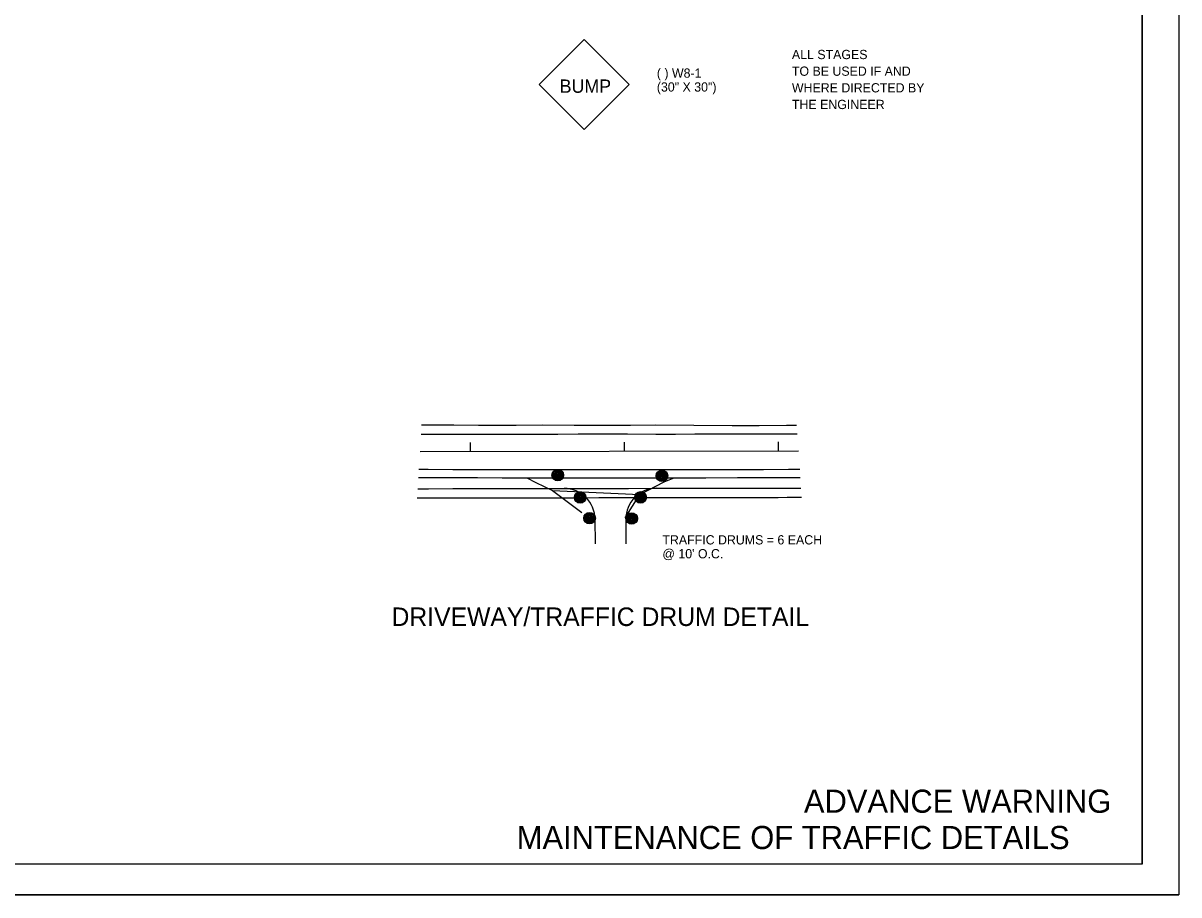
# Model space of a CAD drawing. Extents: x 1678017 to 1687792, y 404433 to 413488.
# Drawn here: x 1680671 to 1681421, y 410689 to 411255 of the extents above; entities that cross this region are included whole.
import ezdxf

# ---------------------------------------------------------------- set-up
doc = ezdxf.new("R2010")
doc.units = 0
for name, color, linetype in [('Default', 7, 'Continuous'), ('S_BUILDING', 7, 'Continuous'), ('S_DITCHLINE', 7, 'Continuous'), ('S_GRAVEL_ROAD', 7, 'Continuous'), ('S_RDW_PT_SYM', 7, 'Continuous'), ('S_STR_PT_SYM', 7, 'Continuous'), ('S_STREAM', 7, 'Continuous')]:
    doc.layers.add(name, color=color, linetype=linetype)

msp = doc.modelspace()

# ---------------------------------------------------------------- linework, layer by layer
at = {"layer": 'Default'}
for p, q in [((1681016.73, 410958.09), (1681016.73, 410965.31)), ((1681018.73, 410958.09), (1681018.73, 410965.31)), ((1681084.35, 410957.62), (1681084.35, 410964.85)), ((1681086.35, 410957.62), (1681086.35, 410964.85)), ((1681031.25, 410943.63), (1681031.25, 410950.85)), ((1681033.25, 410943.63), (1681033.25, 410950.85)), ((1681070.47, 410943.68), (1681070.47, 410950.91)), ((1681072.47, 410943.68), (1681072.47, 410950.91)), ((1681037.38, 410930.2), (1681037.38, 410937.43)), ((1681039.38, 410930.2), (1681039.38, 410937.43)), ((1681064.7, 410929.97), (1681064.7, 410937.19)), ((1681066.7, 410929.97), (1681066.7, 410937.19))]:
    msp.add_line(p, q, dxfattribs=at)
for points in [[(1680929.39, 410994.31), (1680934.1, 410994.29), (1680950.24, 410994.25), (1680966.38, 410994.21), (1680990.78, 410994.05), (1681007.67, 410994.24), (1681028.27, 410994.17), (1681048.87, 410994.1), (1681065.02, 410994.23), (1681081.16, 410994.36), (1681105.99, 410994.15), (1681130.81, 410993.93), (1681148.53, 410994.01), (1681166.25, 410994.08), (1681172.77, 410994.11)], [(1680929.02, 410988.33), (1680933.85, 410988.32), (1680950, 410988.31), (1680966.16, 410988.3), (1680978.78, 410988.32), (1680991.39, 410988.34), (1681004.62, 410988.36), (1681017.84, 410988.39), (1681031.06, 410988.42), (1681044.29, 410988.45), (1681062.89, 410988.42), (1681081.48, 410988.39), (1681094.08, 410988.39), (1681106.67, 410988.4), (1681119.26, 410988.41), (1681131.85, 410988.41), (1681149.15, 410988.47), (1681166.45, 410988.53), (1681173.15, 410988.55)], [(1680927.32, 410960.28), (1680933.61, 410960.25), (1680949.62, 410960.17), (1680965.63, 410960.08), (1680981.6, 410960.02), (1680997.56, 410959.95), (1681010.24, 410959.96), (1681022.92, 410959.98), (1681035.59, 410960), (1681048.27, 410960.02), (1681070.8, 410959.97), (1681093.33, 410959.92), (1681113.88, 410960.02), (1681134.43, 410960.11), (1681150.77, 410960.17), (1681167.11, 410960.22), (1681175.09, 410960.25)], [(1680927.64, 410965.49), (1680933.62, 410965.49), (1680949.62, 410965.46), (1680965.61, 410965.44), (1680981.35, 410965.43), (1680997.08, 410965.41), (1681021.7, 410965.41), (1681046.33, 410965.41), (1681063.62, 410965.37), (1681080.92, 410965.33), (1681094.51, 410965.35), (1681108.1, 410965.37), (1681121.68, 410965.4), (1681135.27, 410965.42), (1681151.35, 410965.47), (1681167.43, 410965.52), (1681174.73, 410965.54)], [(1680997.56, 410959.95), (1681003.49, 410956.86)], [(1681086.79, 410957.27), (1681093.33, 410959.92)], [(1681003.49, 410956.86), (1681014.41, 410951.65), (1681028.55, 410951.02), (1681042.69, 410950.4), (1681056.83, 410949.78), (1681070.96, 410949.15), (1681086.79, 410957.27)], [(1681014.41, 410951.65), (1681033.26, 410937.46)], [(1681061.42, 410934.09), (1681070.96, 410949.15)]]:
    msp.add_lwpolyline(points, dxfattribs=at)
for centre, radius in [((1681017.73, 410961.7), 3.75), ((1681017.73, 410961.7), 3.4), ((1681017.73, 410961.7), 2.9), ((1681017.73, 410961.7), 2.4), ((1681017.73, 410961.7), 1.9), ((1681017.73, 410961.7), 1.4), ((1681017.73, 410961.7), 0.898), ((1681017.73, 410961.7), 0.398), ((1681085.35, 410961.24), 3.75), ((1681085.35, 410961.24), 3.4), ((1681085.35, 410961.24), 2.9), ((1681085.35, 410961.24), 2.4), ((1681085.35, 410961.24), 1.9), ((1681085.35, 410961.24), 1.4), ((1681085.35, 410961.24), 0.898), ((1681085.35, 410961.24), 0.398), ((1681032.25, 410947.24), 3.75), ((1681032.25, 410947.24), 3.4), ((1681032.25, 410947.24), 2.9), ((1681032.25, 410947.24), 2.4), ((1681032.25, 410947.24), 1.9), ((1681032.25, 410947.24), 1.4), ((1681032.25, 410947.24), 0.898), ((1681032.25, 410947.24), 0.398), ((1681071.47, 410947.3), 3.75), ((1681071.47, 410947.3), 3.4), ((1681071.47, 410947.3), 2.9), ((1681071.47, 410947.3), 2.4), ((1681071.47, 410947.3), 1.9), ((1681071.47, 410947.3), 1.4), ((1681071.47, 410947.3), 0.898), ((1681071.47, 410947.3), 0.398), ((1681038.38, 410933.81), 3.75), ((1681038.38, 410933.81), 3.4), ((1681038.38, 410933.81), 2.9), ((1681038.38, 410933.81), 2.4), ((1681065.7, 410933.58), 3.75), ((1681065.7, 410933.58), 3.4), ((1681065.7, 410933.58), 2.9), ((1681038.38, 410933.81), 1.9), ((1681038.38, 410933.81), 1.4), ((1681038.38, 410933.81), 0.898), ((1681038.38, 410933.81), 0.398), ((1681065.7, 410933.58), 2.4), ((1681065.7, 410933.58), 1.9), ((1681065.7, 410933.58), 1.4), ((1681065.7, 410933.58), 0.898), ((1681065.7, 410933.58), 0.398)]:
    msp.add_circle(centre, radius, dxfattribs=at)
at = {"layer": 'S_BUILDING'}
for q in [(1681397.07, 411736.67), (1679816.17, 410709.37)]:
    msp.add_line((1681397.07, 410709.37), q, dxfattribs=at)
at = {"layer": 'S_DITCHLINE'}
msp.add_line((1681173.92, 410977.34), (1680928.33, 410976.91), dxfattribs=at)
for points in [[(1680960.8, 410982.97), (1680960.81, 410976.97)], [(1681060.8, 410983.14), (1681060.81, 410977.14)], [(1681160.8, 410983.31), (1681160.81, 410977.31)]]:
    msp.add_lwpolyline(points, dxfattribs=at)
at = {"layer": 'S_GRAVEL_ROAD'}
for p, q in [((1681005.67, 411215.06), (1681034.86, 411244.24)), ((1681034.86, 411244.24), (1681064.05, 411215.06)), ((1681005.67, 411215.06), (1681034.86, 411185.87)), ((1681034.86, 411185.87), (1681064.05, 411215.06))]:
    msp.add_line(p, q, dxfattribs=at)
at = {"layer": 'S_RDW_PT_SYM'}
for points in [[(1680926.87, 410952.91), (1680933.65, 410952.92), (1680933.91, 410952.92), (1680949.64, 410952.95), (1680950.06, 410952.95), (1680960.85, 410952.97), (1680965.64, 410952.98), (1680966.22, 410952.98), (1680978.84, 410953), (1680981.37, 410953), (1680991.46, 410953.02), (1680997.1, 410953.03), (1681004.68, 410953.04), (1681010.85, 410953.05), (1681017.9, 410953.07), (1681021.72, 410953.07), (1681031.13, 410953.09), (1681044.35, 410953.11), (1681046.35, 410953.12), (1681060.85, 410953.14), (1681062.95, 410953.14), (1681063.64, 410953.15), (1681080.94, 410953.18), (1681081.54, 410953.18), (1681094.14, 410953.2), (1681094.53, 410953.2), (1681106.73, 410953.22), (1681108.12, 410953.22), (1681110.85, 410953.23), (1681119.32, 410953.24), (1681121.7, 410953.25), (1681131.92, 410953.26), (1681135.29, 410953.27), (1681149.21, 410953.29), (1681151.37, 410953.3), (1681160.85, 410953.31), (1681166.51, 410953.32), (1681167.45, 410953.33), (1681175.57, 410953.34)], [(1680926.51, 410946.91), (1680933.66, 410946.92), (1680933.92, 410946.92), (1680949.65, 410946.95), (1680950.07, 410946.95), (1680960.86, 410946.97), (1680965.65, 410946.98), (1680966.23, 410946.98), (1680978.85, 410947), (1680981.38, 410947), (1680991.47, 410947.02), (1680997.11, 410947.03), (1681004.69, 410947.04), (1681010.86, 410947.05), (1681017.91, 410947.07), (1681021.73, 410947.07), (1681031.14, 410947.09), (1681044.36, 410947.11), (1681046.36, 410947.12), (1681060.86, 410947.14), (1681062.96, 410947.14), (1681063.66, 410947.15), (1681080.95, 410947.18), (1681081.55, 410947.18), (1681094.15, 410947.2), (1681094.54, 410947.2), (1681106.74, 410947.22), (1681108.13, 410947.22), (1681110.86, 410947.23), (1681119.33, 410947.24), (1681121.71, 410947.25), (1681131.93, 410947.26), (1681135.3, 410947.27), (1681149.22, 410947.29), (1681151.38, 410947.3), (1681160.86, 410947.31), (1681166.52, 410947.32), (1681167.46, 410947.33), (1681175.98, 410947.34)]]:
    msp.add_lwpolyline(points, dxfattribs=at)
at = {"layer": 'S_STR_PT_SYM'}
for p, q in [((1681041.88, 410933.11), (1681041.91, 410917.11)), ((1681061.88, 410933.14), (1681061.91, 410917.14))]:
    msp.add_line(p, q, dxfattribs=at)
msp.add_lwpolyline([(1681021.85, 410953.07), (1681051.85, 410953.13), (1681081.85, 410953.18)], dxfattribs=at)
for centre, start, end in [((1681021.88, 410933.07), 0.09915, 90.09915), ((1681081.88, 410933.18), 90.09915, 180.09915)]:
    msp.add_arc(centre, 20, start, end, dxfattribs=at)
at = {"layer": 'S_STREAM'}
msp.add_line((1679754.17, 410689.48), (1681420.84, 410689.48), dxfattribs=at)
for points in [[(1679754.14, 411756.14), (1681420.84, 411756.14), (1681420.84, 410689.45), (1679754.14, 410689.45)], [(1680985.77, 411736.67), (1681083.87, 411736.67), (1681083.87, 411687.27), (1681164.43, 411687.27), (1681280.43, 411687.27), (1681280.43, 411565.61), (1681397.07, 411565.61), (1681397.07, 410709.37), (1679816.17, 410709.37), (1679816.17, 411736.67)]]:
    msp.add_lwpolyline(points, close=True, dxfattribs=at)

# ---------------------------------------------------------------- texts
at = {"layer": 'Default'}
for s, height, p in [('ALL STAGES', 6, (1681169.69, 411231.56)), ('TO BE USED IF AND', 6, (1681169.69, 411220.76)), ('WHERE DIRECTED BY', 6, (1681169.69, 411209.96)), ('THE ENGINEER', 6, (1681169.69, 411199.16)), ('TRAFFIC DRUMS = 6 EACH', 6, (1681085.63, 410916.75)), ("@ 10' O.C.", 6, (1681085.63, 410907.75)), ('DRIVEWAY/TRAFFIC DRUM DETAIL', 12, (1680909.83, 410863.87)), ('ADVANCE WARNING', 15, (1681177.48, 410742.71))]:
    msp.add_text(s, height=height, dxfattribs=at).set_placement(p)
at = {"layer": 'S_BUILDING'}
msp.add_text('MAINTENANCE OF TRAFFIC DETAILS', height=15, dxfattribs=at).set_placement((1680991.09, 410719.17))
at = {"layer": 'S_GRAVEL_ROAD'}
for s, height, p in [('( ) W8-1', 6.002, (1681082.03, 411219.51)), ('BUMP', 8.642, (1681018.95, 411209.7)), ('(30" X 30")', 6.0016, (1681082.03, 411210.51))]:
    msp.add_text(s, height=height, dxfattribs=at).set_placement(p)

doc.saveas('drawing.dxf')
